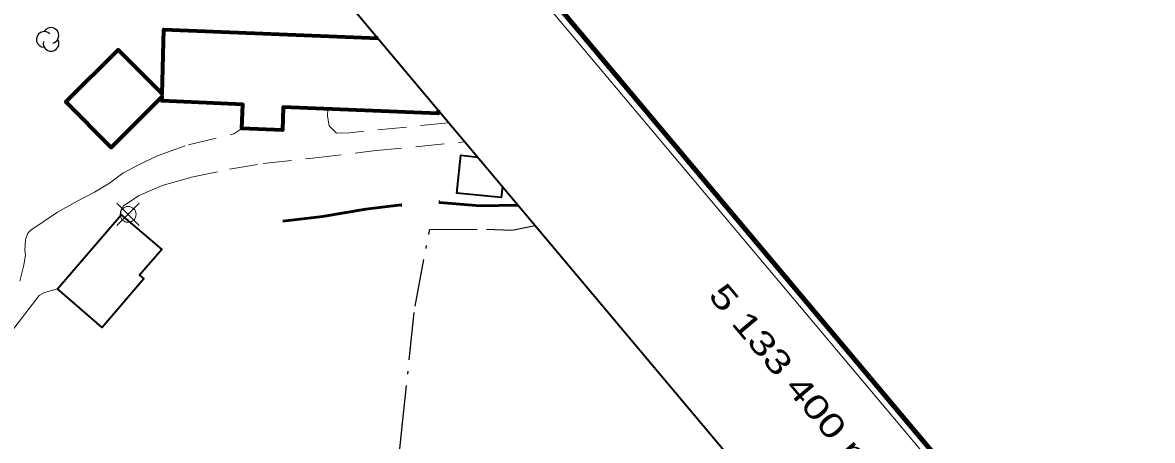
# Model space of a CAD drawing. Extents: x 386081 to 389416, y 5130568 to 5134082.
# Drawn here: x 387841.2 to 387983.8, y 5133401 to 5133453.7 of the extents above; entities that cross this region are included whole.
import ezdxf
from ezdxf.enums import TextEntityAlignment as Align

# ---------------------------------------------------------------- set-up
doc = ezdxf.new("R2010")
doc.units = 0
doc.header["$LTSCALE"] = 1.2
for name, pattern in [('DASH_DOUBLE_DOT', [9.2, 5, -1.2, 0.3, -1.2, 0.3, -1.2]), ('DOT_DASHED', [7.7, 5, -1.2, 0.3, -1.2]), ('MEDIUM_DASHED', [4.5, 3, -1.5])]:
    doc.linetypes.add(name, pattern=pattern)
for name, color, linetype, lineweight in [('19', 7, 'Continuous', 13), ('26', 7, 'Continuous', 35), ('31', 7, 'Continuous', 70), ('36', 7, 'Continuous', 13), ('4', 7, 'DASH_DOUBLE_DOT', 53), ('41', 7, 'DOT_DASHED', 25), ('44', 7, 'Continuous', 25), ('60', 7, 'Continuous', 13), ('61', 7, 'Continuous', 13)]:
    doc.layers.add(name, color=color, linetype=linetype, lineweight=lineweight)

msp = doc.modelspace()

# ---------------------------------------------------------------- linework, layer by layer
at = {"layer": '19', "linetype": 'MEDIUM_DASHED'}
for points in [[(387895.01, 5133441.09), (387882.5, 5133439.83), (387880.82, 5133439.79), (387879.9, 5133440.72), (387879.69, 5133441.93), (387879.75, 5133442.84)], [(387853.87, 5133434.71), (387855.94, 5133435.82), (387858.33, 5133436.96), (387862.14, 5133438.31), (387867.86, 5133439.67), (387868.88, 5133440.37)], [(387855.4, 5133431.59), (387855.82, 5133431.88), (387858.81, 5133433.15), (387862.3, 5133434.16), (387867.3, 5133435.23), (387871.56, 5133435.95), (387877.82, 5133436.61), (387885.45, 5133437.54), (387897.04, 5133438.67)]]:
    msp.add_lwpolyline(points, dxfattribs=at)
at = {"layer": '19'}
for points in [[(387840.88, 5133421.1), (387841.38, 5133423.14), (387841.56, 5133424.42), (387841.5, 5133424.97), (387841.56, 5133426.37), (387841.87, 5133427.17), (387842.23, 5133427.53), (387845.61, 5133429.81), (387848.11, 5133431.21), (387850.3, 5133432.31), (387852.19, 5133433.46), (387853.87, 5133434.71)], [(387853.64, 5133429.49), (387853.55, 5133429.94), (387853.96, 5133430.59), (387855.4, 5133431.59)], [(387832.04, 5133399.99), (387832.29, 5133402.08), (387833.58, 5133405.13), (387835.42, 5133408.62), (387838.83, 5133413.48), (387843.3, 5133419.3), (387843.99, 5133419.68), (387845.6, 5133420.12)]]:
    msp.add_lwpolyline(points, dxfattribs=at)
at = {"layer": '26'}
for p, q in [((387888.98, 5133430.62), (387888.98, 5133430.82)), ((387888.98, 5133430.82), (387889.08, 5133430.82)), ((387888.98, 5133430.62), (387888.98, 5133430.82)), ((387888.98, 5133430.82), (387889.08, 5133430.82)), ((387888.98, 5133430.62), (387889.08, 5133430.62)), ((387888.98, 5133430.62), (387889.08, 5133430.62)), ((387893.83, 5133430.94), (387893.73, 5133430.95)), ((387893.85, 5133431.14), (387893.75, 5133431.15)), ((387893.85, 5133431.14), (387893.83, 5133430.94))]:
    msp.add_line(p, q, dxfattribs=at)
at = {"layer": '31'}
msp.add_lwpolyline([(387893.67, 5133442.69), (387893.65, 5133442.26), (387874.11, 5133443.07), (387873.99, 5133440.16), (387868.88, 5133440.37), (387869, 5133443.41), (387858.77, 5133443.84), (387858.81, 5133444.38), (387852.4, 5133437.97), (387846.68, 5133443.74), (387853.28, 5133450.3), (387858.81, 5133444.75), (387859.04, 5133452.87), (387886.06, 5133451.75)], dxfattribs=at)
at = {"layer": '31', "lineweight": 35}
msp.add_lwpolyline([(387901.75, 5133433.07), (387901.6, 5133431.65), (387896.02, 5133432.22), (387896.5, 5133436.98), (387898.64, 5133436.76)], dxfattribs=at)
msp.add_lwpolyline([(387845.6, 5133420.12), (387853.64, 5133429.49), (387858.76, 5133425.09), (387855.98, 5133421.84), (387856.52, 5133421.38), (387851.26, 5133415.26)], close=True, dxfattribs=at)
at = {"layer": '36'}
for p, q in [((387855.94, 5133428.11), (387853.12, 5133430.93)), ((387853.12, 5133428.11), (387855.94, 5133430.93))]:
    msp.add_line(p, q, dxfattribs=at)
msp.add_circle((387854.534, 5133429.525), 1, dxfattribs=at)
at = {"layer": '4'}
for points in [[(387874.06, 5133428.65), (387879.05, 5133429.26), (387884.51, 5133430.19), (387888.98, 5133430.72)], [(387893.84, 5133431.04), (387898.96, 5133430.59), (387903.76, 5133430.68)]]:
    msp.add_lwpolyline(points, dxfattribs=at)
at = {"layer": '41'}
msp.add_lwpolyline([(387888.6, 5133397.9), (387889.02, 5133401.98), (387890.73, 5133417.93), (387892.58, 5133427.6), (387899.74, 5133427.65), (387902.96, 5133427.55), (387905.9, 5133428.13)], dxfattribs=at)
at = {"layer": '44'}
for centre, start, end in [((387844.794, 5133452.098), 282.26917, 149.72626), ((387843.941, 5133451.603), 44.11537, 269.80396), ((387844.794, 5133451.107), 166.93686, 29.62122)]:
    msp.add_arc(centre, 0.992, start, end, dxfattribs=at)
at = {"layer": '60'}
msp.add_line((387383.05, 5134080.13), (389414.21, 5131662), dxfattribs=at)
at = {"layer": '60', "lineweight": 158}
msp.add_lwpolyline([(386081.46, 5132988.14), (387383.17, 5134081.54), (389415.62, 5131661.88), (388113.9, 5130568.48)], close=True, dxfattribs=at)
at = {"layer": '60', "lineweight": 35}
msp.add_lwpolyline([(386109.63, 5132985.69), (387380.72, 5134053.36), (389052.99, 5132062.51), (387781.9, 5130994.83)], close=True, dxfattribs=at)

# ---------------------------------------------------------------- texts
at = {"layer": '61', "width": 1.35}
msp.add_text('5 133 400 m N.', height=3, rotation=310.03, dxfattribs=at).set_placement((387939.533, 5133405.045), align=Align.CENTER)

doc.saveas('drawing.dxf')
